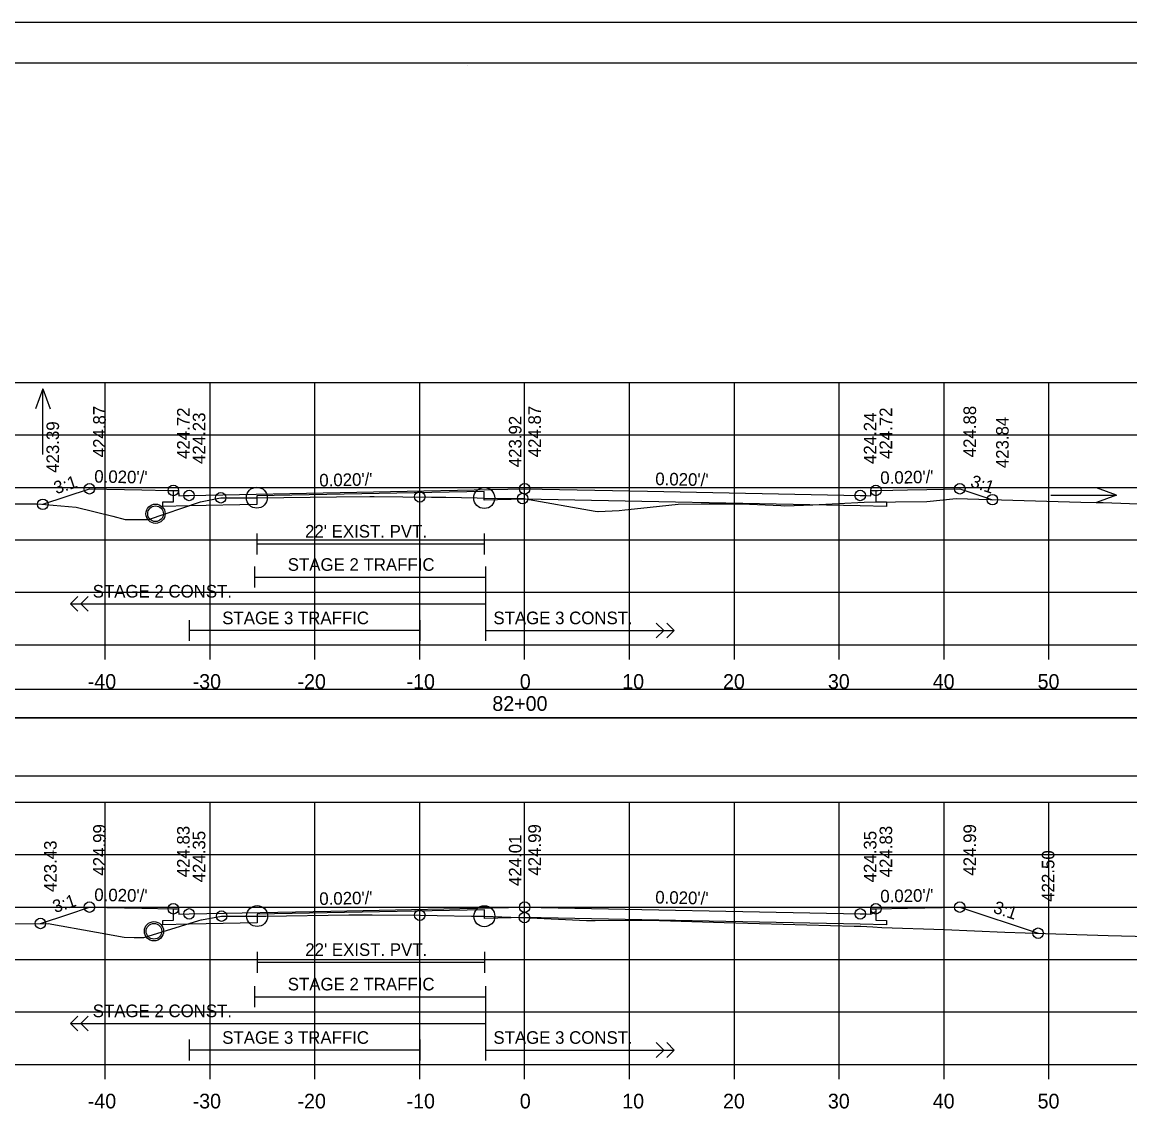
# Model space of a CAD drawing. Extents: x 1371057 to 1372761, y 380005 to 390517.
# Drawn here: x 1371513 to 1371618.6, y 388008.3 to 388111.9 of the extents above; entities that cross this region are included whole.
import ezdxf

# ---------------------------------------------------------------- set-up
doc = ezdxf.new("R2010")
doc.units = 0
for name, color, linetype in [('R_Alt Surface', 7, 'Continuous'), ('R_Axis', 7, 'Continuous'), ('R_Axis Annot', 7, 'Continuous'), ('R_Border', 7, 'Continuous'), ('R_Detour', 7, 'Continuous'), ('R_Dimension', 7, 'Continuous'), ('R_Drive', 7, 'Continuous'), ('R_Exist Surface', 7, 'Continuous'), ('R_Fin Surface', 7, 'Continuous'), ('R_Grid', 7, 'Continuous'), ('R_No Plot', 7, 'Continuous'), ('R_Striping', 7, 'Continuous'), ('R_Water', 7, 'Continuous'), ('R_Water Annot', 7, 'Continuous'), ('R_Xsect Elev', 7, 'Continuous'), ('R_Xsect Slope', 7, 'Continuous')]:
    doc.layers.add(name, color=color, linetype=linetype)

msp = doc.modelspace()

# ---------------------------------------------------------------- linework, layer by layer
at = {"layer": 'R_Alt Surface'}
for points in [[(1371594.37, 388067.28), (1371594.37, 388066.2), (1371595.37, 388066.18), (1371595.37, 388065.75), (1371592.87, 388065.8), (1371560.87, 388066.44), (1371557.02, 388066.36), (1371557.02, 388067.19), (1371535.33, 388066.76), (1371535.32, 388065.93), (1371528.87, 388065.8), (1371526.37, 388065.75), (1371526.37, 388066.18), (1371527.37, 388066.2), (1371527.37, 388067.28)], [(1371594.37, 388067.28), (1371594.37, 388066.2), (1371595.37, 388066.18), (1371595.37, 388065.75), (1371592.87, 388065.8), (1371560.87, 388066.44), (1371557.02, 388066.36), (1371557.02, 388067.19), (1371535.33, 388066.76), (1371535.32, 388065.93), (1371528.87, 388065.8), (1371526.37, 388065.75), (1371526.37, 388066.18), (1371527.37, 388066.2), (1371527.37, 388067.28)], [(1371535.33, 388063.19), (1371535.33, 388061.19)], [(1371557.02, 388063.19), (1371557.02, 388061.19)], [(1371535.33, 388062.19), (1371557.02, 388062.19)], [(1371594.37, 388027.4), (1371594.37, 388026.32), (1371595.37, 388026.3), (1371595.37, 388025.87), (1371592.87, 388025.92), (1371560.87, 388026.56), (1371557.03, 388026.48), (1371557.03, 388027.31), (1371535.36, 388026.88), (1371535.36, 388026.05), (1371528.87, 388025.92), (1371526.37, 388025.87), (1371526.37, 388026.3), (1371527.37, 388026.32), (1371527.37, 388027.4)], [(1371594.37, 388027.4), (1371594.37, 388026.32), (1371595.37, 388026.3), (1371595.37, 388025.87), (1371592.87, 388025.92), (1371560.87, 388026.56), (1371557.03, 388026.48), (1371557.03, 388027.31), (1371535.36, 388026.88), (1371535.36, 388026.05), (1371528.87, 388025.92), (1371526.37, 388025.87), (1371526.37, 388026.3), (1371527.37, 388026.32), (1371527.37, 388027.4)], [(1371535.36, 388023.31), (1371535.36, 388021.31)], [(1371557.03, 388023.31), (1371557.03, 388021.31)], [(1371535.36, 388022.31), (1371557.03, 388022.31)]]:
    msp.add_lwpolyline(points, dxfattribs=at)
at = {"layer": 'R_Axis'}
for p, q in [((1371410.87, 388052.57), (1371710.87, 388052.57)), ((1371520.87, 388051.17), (1371520.87, 388052.57)), ((1371530.87, 388051.17), (1371530.87, 388052.57)), ((1371540.87, 388051.17), (1371540.87, 388052.57)), ((1371550.87, 388051.17), (1371550.87, 388052.57)), ((1371560.87, 388051.17), (1371560.87, 388052.57)), ((1371570.87, 388051.17), (1371570.87, 388052.57)), ((1371580.87, 388051.17), (1371580.87, 388052.57)), ((1371590.87, 388051.17), (1371590.87, 388052.57)), ((1371600.87, 388051.17), (1371600.87, 388052.57)), ((1371610.87, 388051.17), (1371610.87, 388052.57)), ((1371410.87, 388012.57), (1371710.87, 388012.57)), ((1371520.87, 388011.17), (1371520.87, 388012.57)), ((1371530.87, 388011.17), (1371530.87, 388012.57)), ((1371540.87, 388011.17), (1371540.87, 388012.57)), ((1371550.87, 388011.17), (1371550.87, 388012.57)), ((1371560.87, 388011.17), (1371560.87, 388012.57)), ((1371570.87, 388011.17), (1371570.87, 388012.57)), ((1371580.87, 388011.17), (1371580.87, 388012.57)), ((1371590.87, 388011.17), (1371590.87, 388012.57)), ((1371600.87, 388011.17), (1371600.87, 388012.57)), ((1371610.87, 388011.17), (1371610.87, 388012.57))]:
    msp.add_line(p, q, dxfattribs=at)
at = {"layer": 'R_Border'}
for p, q in [((1371402.87, 388108.03), (1371719.05, 388108.03)), ((1371555.39, 388107.77), (1371555.39, 388107.77)), ((1371555.39, 388107.77), (1371555.39, 388107.77))]:
    msp.add_line(p, q, dxfattribs=at)
at = {"layer": 'R_Detour'}
msp.add_lwpolyline([(1371407.72, 388045.61), (1371714.03, 388045.61), (1371714.03, 388048.32), (1371407.72, 388048.32)], close=True, dxfattribs=at)
at = {"layer": 'R_Dimension'}
msp.add_lwpolyline([(1371407.72, 388040.09), (1371714.03, 388040.09), (1371714.03, 388045.61), (1371407.72, 388045.61)], close=True, dxfattribs=at)
at = {"layer": 'R_Drive'}
msp.add_line((1371593.87, 388026.9), (1371594.37, 388027.15), dxfattribs=at)
at = {"layer": 'R_Exist Surface'}
for points in [[(1371512.08, 388066.01), (1371514.18, 388066.01), (1371514.46, 388066), (1371518.09, 388065.69), (1371521.61, 388064.82), (1371522.77, 388064.52), (1371523.31, 388064.51), (1371525, 388064.5), (1371529.85, 388066.17), (1371529.96, 388066.2), (1371531.72, 388066.55), (1371531.89, 388066.58), (1371532.14, 388066.58), (1371533.01, 388066.58), (1371535.33, 388066.59), (1371535.34, 388066.59), (1371535.38, 388066.59), (1371542.93, 388066.67), (1371546.11, 388066.7), (1371546.11, 388066.7), (1371546.43, 388066.71), (1371546.51, 388066.71), (1371551.98, 388066.65), (1371553.35, 388066.63), (1371556.33, 388066.57), (1371557.02, 388066.56), (1371559.53, 388066.52), (1371560.68, 388066.51), (1371560.75, 388066.51), (1371567.6, 388065.31), (1371567.86, 388065.27), (1371567.89, 388065.27), (1371569.9, 388065.36), (1371570.41, 388065.42), (1371571.96, 388065.58), (1371575.5, 388065.96), (1371577.71, 388065.99), (1371581.58, 388066.01), (1371585.3, 388065.83), (1371585.68, 388065.81), (1371588.37, 388065.92), (1371593.25, 388066.15), (1371599.24, 388066.23), (1371602.01, 388066.5), (1371613.91, 388066.16), (1371615.39, 388066.12), (1371616.05, 388066.13), (1371621.91, 388065.92)], [(1371497.54, 388025.86), (1371515.44, 388026), (1371520.04, 388025.18), (1371522.67, 388024.71), (1371523.62, 388024.68), (1371524.54, 388024.65), (1371529.79, 388026.28), (1371530.03, 388026.35), (1371530.06, 388026.36), (1371531.97, 388026.7), (1371533.93, 388026.7), (1371535.36, 388026.71), (1371535.37, 388026.71), (1371535.4, 388026.69), (1371536.2, 388026.71), (1371544.11, 388026.81), (1371545.88, 388026.83), (1371546.17, 388026.82), (1371546.33, 388026.83), (1371550.94, 388026.79), (1371552.53, 388026.77), (1371555.81, 388026.71), (1371556.86, 388026.69), (1371557.03, 388026.69), (1371560.39, 388026.58), (1371560.39, 388026.58), (1371560.85, 388026.57), (1371560.9, 388026.58), (1371561.4, 388026.54), (1371566.77, 388026.3), (1371567.59, 388026.29), (1371571.68, 388026.32), (1371572.7, 388026.31), (1371579.91, 388026.08), (1371581.01, 388026.05), (1371592.3, 388025.76), (1371592.94, 388025.75), (1371594.08, 388025.68), (1371594.94, 388025.63), (1371600.89, 388025.42), (1371606.68, 388025.18), (1371610.55, 388025.04), (1371616.53, 388024.84), (1371625.48, 388024.64)]]:
    msp.add_lwpolyline(points, dxfattribs=at)
at = {"layer": 'R_Fin Surface'}
for points in [[(1371514.92, 388065.96), (1371519.37, 388067.44), (1371524.37, 388067.34), (1371526.95, 388067.29), (1371527.37, 388067.28), (1371527.87, 388067.28), (1371527.88, 388066.78), (1371528.44, 388066.79), (1371528.87, 388066.8), (1371560.87, 388067.44), (1371560.87, 388067.44), (1371572.58, 388067.21), (1371592.87, 388066.8), (1371593.48, 388066.79), (1371593.87, 388066.78), (1371593.87, 388067.28), (1371594.34, 388067.28), (1371594.37, 388067.28), (1371594.57, 388067.28), (1371597.37, 388067.34), (1371599.23, 388067.38), (1371602.37, 388067.44), (1371604.48, 388066.74), (1371605.48, 388066.4)], [(1371514.69, 388026), (1371517.31, 388026.87), (1371519.37, 388027.56), (1371524.37, 388027.46), (1371524.37, 388027.46), (1371527.37, 388027.4), (1371527.56, 388027.4), (1371527.87, 388027.4), (1371527.87, 388027.21), (1371527.88, 388026.9), (1371528.87, 388026.92), (1371542.39, 388027.19), (1371560.87, 388027.56), (1371560.87, 388027.56), (1371592.87, 388026.92), (1371592.87, 388026.92), (1371593.33, 388026.91), (1371593.87, 388026.9), (1371593.87, 388027.17), (1371593.87, 388027.4), (1371594.24, 388027.4), (1371594.37, 388027.4), (1371597.37, 388027.46), (1371597.37, 388027.46), (1371600.7, 388027.52), (1371602.37, 388027.56), (1371609.84, 388025.07)]]:
    msp.add_lwpolyline(points, dxfattribs=at)
at = {"layer": 'R_Grid'}
for p, q in [((1371410.87, 388077.57), (1371710.87, 388077.57)), ((1371520.87, 388052.57), (1371520.87, 388077.57)), ((1371530.87, 388052.57), (1371530.87, 388077.57)), ((1371540.87, 388052.57), (1371540.87, 388077.57)), ((1371550.87, 388052.57), (1371550.87, 388077.57)), ((1371560.87, 388052.57), (1371560.87, 388077.57)), ((1371570.87, 388052.57), (1371570.87, 388077.57)), ((1371580.87, 388052.57), (1371580.87, 388077.57)), ((1371590.87, 388052.57), (1371590.87, 388077.57)), ((1371600.87, 388052.57), (1371600.87, 388077.57)), ((1371610.87, 388052.57), (1371610.87, 388077.57)), ((1371410.87, 388072.57), (1371710.87, 388072.57)), ((1371410.87, 388067.57), (1371710.87, 388067.57)), ((1371410.87, 388062.57), (1371710.87, 388062.57)), ((1371410.87, 388057.57), (1371710.87, 388057.57)), ((1371410.87, 388052.57), (1371710.87, 388052.57)), ((1371410.87, 388037.57), (1371710.87, 388037.57)), ((1371520.87, 388012.57), (1371520.87, 388037.57)), ((1371530.87, 388012.57), (1371530.87, 388037.57)), ((1371540.87, 388012.57), (1371540.87, 388037.57)), ((1371550.87, 388012.57), (1371550.87, 388037.57)), ((1371560.87, 388012.57), (1371560.87, 388037.57)), ((1371570.87, 388012.57), (1371570.87, 388037.57)), ((1371580.87, 388012.57), (1371580.87, 388037.57)), ((1371590.87, 388012.57), (1371590.87, 388037.57)), ((1371600.87, 388012.57), (1371600.87, 388037.57)), ((1371610.87, 388012.57), (1371610.87, 388037.57)), ((1371410.87, 388032.57), (1371710.87, 388032.57)), ((1371410.87, 388027.57), (1371710.87, 388027.57)), ((1371410.87, 388022.57), (1371710.87, 388022.57)), ((1371410.87, 388017.57), (1371710.87, 388017.57)), ((1371410.87, 388012.57), (1371710.87, 388012.57))]:
    msp.add_line(p, q, dxfattribs=at)
at = {"layer": 'R_No Plot'}
msp.add_line((1371390.47, 388111.92), (1371723.8, 388111.92), dxfattribs=at)
for points in [[(1371390.46, 388111.92), (1371723.8, 388111.92), (1371723.8, 387898.58), (1371390.46, 387898.58)], [(1371636.79, 388108.03), (1371656.41, 388108.03), (1371656.41, 388098.15), (1371672.52, 388098.15), (1371695.72, 388098.15), (1371695.84, 388069.99), (1371719.05, 388069.99), (1371719.05, 387902.57), (1371402.87, 387902.57), (1371402.87, 388108.03)]]:
    msp.add_lwpolyline(points, close=True, dxfattribs=at)
for centre, radius in [((1371519.37, 388067.44), 0.5), ((1371527.37, 388067.28), 0.5), ((1371560.87, 388067.44), 0.5), ((1371594.37, 388067.28), 0.5), ((1371602.37, 388067.44), 0.5), ((1371528.87, 388066.8), 0.5), ((1371531.89, 388066.58), 0.5), ((1371535.33, 388066.59), 1), ((1371550.87, 388066.66), 0.5), ((1371557.02, 388066.56), 1), ((1371560.68, 388066.51), 0.5), ((1371592.87, 388066.8), 0.5), ((1371605.48, 388066.4), 0.5), ((1371514.92, 388065.96), 0.5), ((1371525.67, 388065.06), 0.917), ((1371519.37, 388027.56), 0.5), ((1371527.37, 388027.4), 0.5), ((1371535.36, 388026.71), 1), ((1371557.03, 388026.69), 1), ((1371560.87, 388027.56), 0.5), ((1371594.37, 388027.4), 0.5), ((1371602.37, 388027.56), 0.5), ((1371514.69, 388026), 0.5), ((1371528.87, 388026.92), 0.5), ((1371531.97, 388026.7), 0.5), ((1371550.87, 388026.79), 0.5), ((1371560.85, 388026.57), 0.5), ((1371592.87, 388026.92), 0.5), ((1371525.52, 388025.26), 0.917), ((1371609.84, 388025.07), 0.5)]:
    msp.add_circle(centre, radius, dxfattribs=at)
at = {"layer": 'R_Striping'}
for p, q in [((1371535.12, 388060.02), (1371535.12, 388058.02)), ((1371557.13, 388060.02), (1371557.13, 388052.93)), ((1371535.12, 388059.02), (1371557.13, 388059.02)), ((1371517.56, 388056.47), (1371518.26, 388057.18)), ((1371518.56, 388056.47), (1371519.26, 388057.18)), ((1371517.56, 388056.47), (1371557.13, 388056.47)), ((1371518.26, 388055.76), (1371517.56, 388056.47)), ((1371519.26, 388055.76), (1371518.56, 388056.47)), ((1371528.87, 388054.93), (1371528.87, 388052.93)), ((1371550.87, 388054.93), (1371550.87, 388052.93)), ((1371574.13, 388053.93), (1371573.42, 388054.64)), ((1371575.13, 388053.93), (1371574.42, 388054.64)), ((1371550.87, 388053.93), (1371528.87, 388053.93)), ((1371557.13, 388053.93), (1371575.13, 388053.93)), ((1371557.16, 388053.93), (1371567.16, 388053.93)), ((1371573.42, 388053.22), (1371574.13, 388053.93)), ((1371574.42, 388053.22), (1371575.13, 388053.93)), ((1371535.12, 388020.02), (1371535.12, 388018.02)), ((1371557.13, 388020.02), (1371557.13, 388012.93)), ((1371535.12, 388019.02), (1371557.13, 388019.02)), ((1371517.56, 388016.47), (1371518.26, 388017.18)), ((1371518.56, 388016.47), (1371519.26, 388017.18)), ((1371517.56, 388016.47), (1371557.13, 388016.47)), ((1371518.26, 388015.76), (1371517.56, 388016.47)), ((1371519.26, 388015.76), (1371518.56, 388016.47)), ((1371528.87, 388014.93), (1371528.87, 388012.93)), ((1371550.87, 388014.93), (1371550.87, 388012.93)), ((1371550.87, 388013.93), (1371528.87, 388013.93)), ((1371557.13, 388013.93), (1371575.13, 388013.93)), ((1371557.16, 388013.93), (1371567.16, 388013.93)), ((1371574.13, 388013.93), (1371573.42, 388014.64)), ((1371573.42, 388013.22), (1371574.13, 388013.93)), ((1371575.13, 388013.93), (1371574.42, 388014.64)), ((1371574.42, 388013.22), (1371575.13, 388013.93))]:
    msp.add_line(p, q, dxfattribs=at)
at = {"layer": 'R_Water'}
for centre in [(1371525.67, 388065.06), (1371525.52, 388025.26)]:
    msp.add_circle(centre, 0.75, dxfattribs=at)
at = {"layer": 'R_Water Annot'}
for p, q in [((1371514.92, 388076.98), (1371514.22, 388075.06)), ((1371514.92, 388070.7), (1371514.92, 388076.98)), ((1371514.92, 388076.98), (1371515.62, 388075.06)), ((1371611.04, 388066.83), (1371617.32, 388066.83)), ((1371617.32, 388066.83), (1371615.4, 388067.53)), ((1371617.32, 388066.83), (1371615.4, 388066.13))]:
    msp.add_line(p, q, dxfattribs=at)
at = {"layer": 'R_Xsect Elev'}
for p, q in [((1371560.87, 388066.49), (1371560.87, 388076.49)), ((1371560.87, 388026.57), (1371560.87, 388036.57))]:
    msp.add_line(p, q, dxfattribs=at)

# ---------------------------------------------------------------- texts
at = {"layer": 'R_Axis Annot'}
for s, p in [('-40', (1371519.21, 388048.37)), ('-30', (1371529.21, 388048.37)), ('-20', (1371539.21, 388048.37)), ('-10', (1371549.61, 388048.37)), ('0', (1371560.41, 388048.37)), ('10', (1371570.18, 388048.37)), ('20', (1371579.79, 388048.37)), ('30', (1371589.79, 388048.37)), ('40', (1371599.79, 388048.37)), ('50', (1371609.79, 388048.37)), ('82+00', (1371557.79, 388046.27)), ('-40', (1371519.21, 388008.37)), ('-30', (1371529.21, 388008.37)), ('-20', (1371539.21, 388008.37)), ('-10', (1371549.61, 388008.37)), ('0', (1371560.41, 388008.37)), ('10', (1371570.18, 388008.37)), ('20', (1371579.79, 388008.37)), ('30', (1371589.79, 388008.37)), ('40', (1371599.79, 388008.37)), ('50', (1371609.79, 388008.37))]:
    msp.add_text(s, height=1.4, dxfattribs=at).set_placement(p)
at = {"layer": 'R_Striping'}
for s, p in [('STAGE 2 TRAFFIC', (1371538.28, 388059.62)), ('STAGE 2 CONST.', (1371519.68, 388057.07)), ('STAGE 3 TRAFFIC', (1371532.03, 388054.53)), ('STAGE 3 CONST.', (1371557.89, 388054.53)), ('STAGE 2 TRAFFIC', (1371538.28, 388019.62)), ('STAGE 2 CONST.', (1371519.68, 388017.07)), ('STAGE 3 TRAFFIC', (1371532.03, 388014.53)), ('STAGE 3 CONST.', (1371557.89, 388014.53))]:
    msp.add_text(s, height=1.2, dxfattribs=at).set_placement(p)
at = {"layer": 'R_Water'}
for p in [(1371539.93, 388062.79), (1371539.95, 388022.91)]:
    msp.add_text("22' EXIST. PVT.", height=1.2, dxfattribs=at).set_placement(p)
at = {"layer": 'R_Xsect Elev'}
for s, p in [('424.87', (1371520.92, 388070.44)), ('424.72', (1371528.92, 388070.28)), ('424.87', (1371562.42, 388070.44)), ('424.72', (1371595.92, 388070.28)), ('424.88', (1371603.92, 388070.44)), ('424.23', (1371530.42, 388069.8)), ('423.92', (1371560.57, 388069.49)), ('424.24', (1371594.42, 388069.8)), ('423.84', (1371607.03, 388069.4)), ('423.39', (1371516.47, 388068.96)), ('424.99', (1371520.92, 388030.56)), ('424.83', (1371528.92, 388030.4)), ('424.99', (1371562.42, 388030.56)), ('424.83', (1371595.92, 388030.4)), ('424.99', (1371603.92, 388030.56)), ('424.35', (1371530.42, 388029.92)), ('424.01', (1371560.57, 388029.57)), ('424.35', (1371594.42, 388029.92)), ('423.43', (1371516.24, 388029)), ('422.50', (1371611.39, 388028.07))]:
    msp.add_text(s, height=1.2, rotation=90, dxfattribs=at).set_placement(p)
at = {"layer": 'R_Xsect Slope'}
for s, rotation, p in [("0.020'/'", 358.8542, (1371519.82, 388068.03)), ("0.020'/'", 1.1458, (1371541.3, 388067.65)), ("0.020'/'", 358.8542, (1371573.32, 388067.79)), ("0.020'/'", 1.1458, (1371594.8, 388067.89)), ('3:1', 18.4339, (1371516.2, 388066.91)), ('3:1', 341.5616, (1371603.3, 388067.66)), ('3:1', 18.4327, (1371516.09, 388026.99)), ("0.020'/'", 358.8543, (1371519.82, 388028.15)), ("0.020'/'", 1.1457, (1371541.3, 388027.76)), ("0.020'/'", 358.8542, (1371573.32, 388027.91)), ("0.020'/'", 1.1457, (1371594.8, 388028)), ('3:1', 341.5665, (1371605.48, 388027.05))]:
    msp.add_text(s, height=1.2, rotation=rotation, dxfattribs=at).set_placement(p)

doc.saveas('drawing.dxf')
